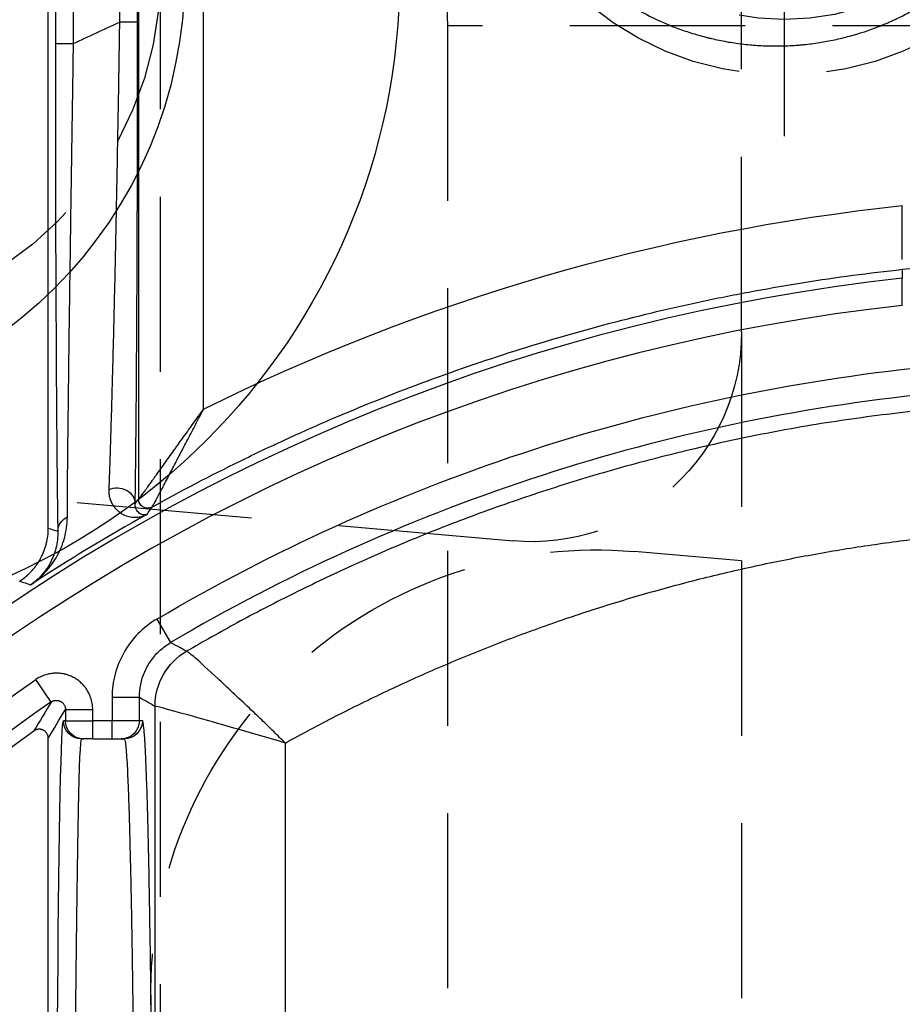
# Model space of a CAD drawing. Extents: x 2651 to 7771, y -1163 to 1075.
# Tile 428 of 490: x 5248 to 5260, y 673 to 687. Entities that reach past the tile are written whole.
import ezdxf

# ---------------------------------------------------------------- set-up
doc = ezdxf.new("R2010")
doc.units = 0
doc.header["$LTSCALE"] = 10
doc.linetypes.add('CENTER', pattern=[2, 1.25, -0.25, 0.25, -0.25])
doc.linetypes.add('HIDDEN', pattern=[0.375, 0.25, -0.125])
doc.layers.get('0').update_dxf_attribs({"linetype": 'CONTINUOUS'})
doc.layers.get('Defpoints').update_dxf_attribs({"linetype": 'CONTINUOUS'})
for name, color, linetype in [('1', 7, 'CONTINUOUS'), ('15', 7, 'CONTINUOUS'), ('97', 7, 'CONTINUOUS'), ('CEN', 1, 'CENTER'), ('COOL', 150, 'HIDDEN'), ('DIM', 3, 'CONTINUOUS'), ('HIDDEN', 6, 'HIDDEN'), ('LAYER_094', 7, 'CONTINUOUS'), ('PART', 7, 'CONTINUOUS')]:
    doc.layers.add(name, color=color, linetype=linetype)
doc.styles.get("Standard").update_dxf_attribs({"font": 'romans.shx'})
doc.dimstyles.new('MM& INCH5', dxfattribs={"dimtxt": 5, "dimasz": 2.5, "dimexe": 1, "dimexo": 0.5, "dimtad": 0, "dimrnd": 1.38778e-17, "dimzin": 9, "dimdsep": 46, "dimtxsty": 'Standard', "dimblk": 'CLOSED', "dimcen": 0, "dimclrd": 3, "dimclre": 3, "dimclrt": 3, "dimazin": 2, "dimtfac": 0.75, "dimtofl": 0, "dimtmove": 0, "dimatfit": 3, "dimfxl": 0, "dimtolj": 1, "dimarcsym": 0})

# ---------------------------------------------------------------- blocks, each defined once
blk = doc.blocks.new('DFSF')
at = {"layer": '1', "color": 7, "linetype": 'Continuous'}
for p, q in [((1247.177, 511.076), (1247.177, 526.911)), ((1247.177, 464.844), (1247.177, 508.076)), ((1247.652, 508.067), (1247.681, 508.067)), ((1247.811, 508.067), (1247.681, 508.067)), ((1247.811, 508.067), (1248.088, 508.067)), ((1248.088, 508.067), (1248.218, 508.067)), ((1248.218, 508.067), (1248.261, 508.067))]:
    blk.add_line(p, q, dxfattribs=at)
at = {"layer": '1', "color": 252, "linetype": 'Continuous'}
for p, q in [((1248.464, 526.496), (1248.464, 511.492)), ((1249.394, 512.778), (1249.394, 525.21)), ((1247.278, 519.986), (1247.278, 518.002)), ((1247.537, 518.002), (1247.537, 519.986)), ((1248.193, 519.684), (1248.193, 518.304)), ((1248.452, 518.304), (1248.452, 519.684)), ((1248.452, 518.304), (1248.193, 518.304)), ((1247.278, 518.002), (1247.537, 518.002)), ((1248.726, 509.778), (1248.923, 509.444)), ((1247.219, 508.594), (1246.998, 508.914)), ((1248.088, 508.663), (1248.088, 508.326)), ((1248.088, 508.663), (1248.477, 508.663)), ((1248.477, 508.326), (1248.477, 508.663)), ((1247.422, 508.488), (1247.422, 508.326)), ((1247.422, 508.488), (1247.811, 508.488)), ((1247.811, 508.326), (1247.811, 508.488)), ((1248.7, 508.535), (1248.7, 464.141)), ((1247.422, 508.326), (1247.393, 508.326)), ((1247.422, 508.326), (1247.811, 508.326)), ((1248.088, 508.326), (1247.811, 508.326)), ((1247.811, 508.067), (1247.811, 508.326)), ((1248.477, 508.326), (1248.088, 508.326)), ((1248.088, 508.067), (1248.088, 508.326)), ((1248.52, 508.326), (1248.477, 508.326)), ((1250.561, 464.655), (1250.561, 508.008))]:
    blk.add_line(p, q, dxfattribs=at)
at = {"layer": '1', "color": 252, "linetype": 'Continuous', "extrusion": (0, 0, -1)}
for radius, start, end in [(34.835, 64.6709, 65.8584), (28.303, 21.8464, 83.7691), (27.004, 59.4794, 83.8121), (27.205, 13.7396, 55.4175)]:
    blk.add_arc((-1262.44, 486.516), radius, start, end, dxfattribs=at)
at = {"layer": '1', "color": 252, "linetype": 'Continuous'}
for radius, start, end in [(27.914, 96.318, 158.1536), (26.615, 96.1879, 120.5206), (28.371, 119.2289, 123.1511), (26.817, 124.5825, 166.2604)]:
    blk.add_arc((1262.44, 486.516), radius, start, end, dxfattribs=at)
at = {"layer": '1', "color": 110, "linetype": 'Continuous', "extrusion": (0, 0, -1)}
blk.add_arc((-1262.44, 486.516), 27.004, 59.4794, 83.8121, dxfattribs=at)
at = {"layer": '1', "color": 7, "linetype": 'Continuous', "extrusion": (0, 0, -1)}
blk.add_arc((-1262.44, 486.516), 26.62, 13.3184, 54.4749, dxfattribs=at)
at = {"layer": '1', "color": 252, "linetype": 'Continuous', "extrusion": (0, 0, -1)}
for centre, major_axis, ratio, start_param, end_param in [((1262.458, 486.516), (29.332, 0), 1, 4.250797, 4.606841), ((1248.158, 511.423), (0.259, -0.004), 0.884561, 4.227492, 6.264475), ((1354.206, 485.58), (113.923, -1.337), 0.592064, 3.514878, 3.515984), ((1248.593, 511.492), (0.107, -0.073), 0.99988, 0.466989, 2.543887), ((1248.594, 511.493), (-0.076, 0.105), 0.998393, 3.265095, 5.341099), ((1247.572, 511.035), (-0.259, -0.004), 0.892244, 0.019327, 1.091117), ((1226.744, 486.51), (45.754, 0.004), 0.600049, 5.175368, 5.178699), ((1249.607, 508.535), (-0.452, -0.786), 0.999886, 1.049295, 2.092298), ((1249.607, 508.535), (0, 0.907), 0.99966, 4.712389, 5.75535), ((1348.798, 486.516), (107.787, 0), 0.600012, 3.481465, 3.488228), ((1247.393, 495.113), (0, 13.213), 0.008727, 4.712389, 6.283185), ((1247.652, 508.326), (0, 0.259), 0.999962, 3.141593, 4.712389), ((1247.681, 508.326), (0, 0.259), 0.999962, 3.141593, 4.712389), ((1248.218, 508.326), (0, -0.259), 0.999914, 4.712389, 6.283185), ((1248.261, 508.326), (0, -0.259), 0.999914, 4.712389, 6.283185)]:
    blk.add_ellipse(centre, major_axis=major_axis, ratio=ratio, start_param=start_param, end_param=end_param, dxfattribs=at)
at = {"layer": '1', "color": 7, "linetype": 'Continuous', "extrusion": (0, 0, -1)}
blk.add_ellipse((1247.652, 495.113), major_axis=(0, 12.954), ratio=0.008901, start_param=4.712389, end_param=6.283185, dxfattribs=at)
at = {"layer": '1', "color": 252, "linetype": 'Continuous'}
for points, knots in [([(1253.832, 523.437), (1253.805, 523.367), (1253.755, 523.228), (1253.712, 523.086), (1253.655, 522.873), (1253.625, 522.729), (1253.591, 522.511), (1253.573, 522.365), (1253.562, 522.217), (1253.558, 522.124), (1253.558, 522.105), (1253.557, 522.068), (1253.555, 522.012), (1253.555, 521.883), (1253.56, 521.772), (1253.575, 521.552), (1253.593, 521.406), (1253.632, 521.189), (1253.663, 521.044), (1253.701, 520.901), (1253.727, 520.812), (1253.733, 520.794), (1253.744, 520.759), (1253.761, 520.706), (1253.803, 520.583), (1253.87, 520.411), (1253.962, 520.21), (1254.064, 520.015), (1254.177, 519.825), (1254.26, 519.702), (1254.314, 519.627), (1254.325, 519.612), (1254.347, 519.582), (1254.358, 519.567), (1254.392, 519.522), (1254.461, 519.435), (1254.58, 519.294), (1254.732, 519.134), (1254.946, 518.932), (1255.119, 518.794), (1255.255, 518.697), (1255.27, 518.686), (1255.301, 518.665), (1255.316, 518.655), (1255.362, 518.624), (1255.456, 518.563), (1255.551, 518.506), (1255.744, 518.399), (1255.877, 518.335), (1256.08, 518.249), (1256.217, 518.196), (1256.358, 518.15), (1256.464, 518.119), (1256.5, 518.109), (1256.554, 518.095), (1256.572, 518.09), (1256.608, 518.081), (1256.699, 518.059), (1256.861, 518.025), (1257.08, 517.993), (1257.299, 517.972), (1257.52, 517.964), (1257.667, 517.966), (1257.778, 517.971), (1257.816, 517.973), (1257.871, 517.977), (1257.89, 517.979), (1257.927, 517.982), (1258.019, 517.991), (1258.185, 518.012), (1258.402, 518.052), (1258.544, 518.087), (1258.757, 518.145), (1258.897, 518.191), (1259.069, 518.259), (1259.103, 518.273), (1259.155, 518.295), (1259.172, 518.302), (1259.206, 518.318), (1259.291, 518.356), (1259.44, 518.43), (1259.632, 518.538), (1259.756, 518.618), (1259.878, 518.7), (1259.997, 518.786), (1260.112, 518.879), (1260.196, 518.951), (1260.238, 518.988), (1260.279, 519.026), (1260.306, 519.051), (1260.32, 519.064), (1260.387, 519.128), (1260.543, 519.286), (1260.685, 519.455), (1260.817, 519.632), (1260.902, 519.752), (1260.98, 519.877), (1261.036, 519.973), (1261.064, 520.021), (1261.09, 520.07), (1261.108, 520.103), (1261.117, 520.119), (1261.159, 520.202), (1261.191, 520.269), (1261.252, 520.404), (1261.308, 520.54), (1261.381, 520.748), (1261.443, 520.96), (1261.476, 521.104), (1261.506, 521.248), (1261.519, 521.321), (1261.532, 521.414), (1261.535, 521.432), (1261.539, 521.469), (1261.546, 521.524), (1261.56, 521.654), (1261.571, 521.839), (1261.572, 521.988), (1261.57, 522.063)], [0, 0, 0, 0, 0.015625, 0.03125, 0.03125, 0.0625, 0.0625, 0.078125, 0.09375, 0.09375, 0.097656, 0.097656, 0.101563, 0.109375, 0.125, 0.125, 0.15625, 0.15625, 0.171875, 0.1875, 0.1875, 0.191406, 0.191406, 0.195313, 0.203125, 0.21875, 0.234375, 0.25, 0.265625, 0.28125, 0.28125, 0.285156, 0.285156, 0.289063, 0.289063, 0.296875, 0.3125, 0.328125, 0.34375, 0.375, 0.375, 0.378906, 0.378906, 0.382813, 0.382813, 0.390625, 0.40625, 0.40625, 0.4375, 0.4375, 0.453125, 0.46875, 0.46875, 0.476563, 0.476563, 0.480469, 0.480469, 0.484375, 0.5, 0.515625, 0.53125, 0.546875, 0.5625, 0.5625, 0.570313, 0.570313, 0.574219, 0.574219, 0.578125, 0.59375, 0.609375, 0.625, 0.625, 0.65625, 0.65625, 0.664062, 0.664062, 0.667969, 0.667969, 0.671875, 0.6875, 0.703125, 0.71875, 0.71875, 0.734375, 0.75, 0.75, 0.757812, 0.761719, 0.761719, 0.765625, 0.765625, 0.78125, 0.8125, 0.8125, 0.828125, 0.84375, 0.84375, 0.851562, 0.855469, 0.855469, 0.859375, 0.859375, 0.875, 0.875, 0.890625, 0.90625, 0.921875, 0.9375, 0.9375, 0.953125, 0.953125, 0.957031, 0.957031, 0.960938, 0.96875, 0.984375, 1, 1, 1, 1]), ([(1248.417, 511.423), (1248.418, 511.464), (1248.419, 511.527), (1248.42, 511.595), (1248.42, 511.629), (1248.42, 511.64), (1248.421, 511.663), (1248.422, 511.768), (1248.424, 511.879), (1248.426, 512.087), (1248.428, 512.305), (1248.432, 512.659), (1248.434, 512.914), (1248.435, 513.079), (1248.435, 513.129), (1248.436, 513.18), (1248.436, 513.214), (1248.436, 513.231), (1248.437, 513.316), (1248.437, 513.385), (1248.439, 513.593), (1248.439, 513.736), (1248.441, 514.025), (1248.443, 514.321), (1248.445, 514.78), (1248.446, 515.097), (1248.447, 515.339), (1248.447, 515.441), (1248.447, 515.543), (1248.448, 515.585), (1248.448, 515.605), (1248.448, 515.667), (1248.448, 515.874), (1248.449, 516.249), (1248.45, 516.754), (1248.451, 517.265), (1248.451, 517.781), (1248.452, 518.129), (1248.452, 518.304)], [0, 0, 0, 0, 0.03125, 0.046875, 0.046875, 0.054688, 0.054688, 0.0625, 0.125, 0.125, 0.1875, 0.25, 0.3125, 0.3125, 0.328125, 0.335938, 0.335938, 0.34375, 0.34375, 0.375, 0.375, 0.4375, 0.4375, 0.5, 0.5625, 0.625, 0.625, 0.65625, 0.664062, 0.664062, 0.671875, 0.671875, 0.6875, 0.75, 0.8125, 0.875, 0.9375, 1, 1, 1, 1]), ([(1247.278, 518.002), (1247.278, 517.825), (1247.278, 517.471), (1247.278, 517.118), (1247.278, 516.92), (1247.278, 516.898), (1247.278, 516.854), (1247.278, 516.788), (1247.279, 516.635), (1247.279, 516.505), (1247.279, 516.246), (1247.28, 515.903), (1247.281, 515.399), (1247.282, 515.069), (1247.283, 514.742), (1247.284, 514.58), (1247.285, 514.4), (1247.285, 514.381), (1247.285, 514.341), (1247.285, 514.281), (1247.286, 514.143), (1247.287, 514.027), (1247.288, 513.796), (1247.289, 513.496), (1247.291, 513.209), (1247.293, 512.928), (1247.294, 512.792), (1247.295, 512.592), (1247.296, 512.526), (1247.297, 512.429), (1247.297, 512.397), (1247.297, 512.333), (1247.299, 512.176), (1247.301, 511.908), (1247.304, 511.691), (1247.306, 511.484), (1247.308, 511.386), (1247.31, 511.202), (1247.311, 511.116), (1247.313, 511.035)], [0, 0, 0, 0, 0.0625, 0.125, 0.125, 0.132812, 0.132812, 0.140625, 0.15625, 0.1875, 0.1875, 0.25, 0.3125, 0.375, 0.375, 0.4375, 0.4375, 0.445312, 0.445312, 0.453125, 0.46875, 0.5, 0.5, 0.5625, 0.625, 0.625, 0.6875, 0.6875, 0.71875, 0.71875, 0.734375, 0.734375, 0.75, 0.8125, 0.875, 0.875, 0.9375, 0.9375, 1, 1, 1, 1]), ([(1259.595, 512.758), (1259.203, 512.71), (1258.432, 512.616), (1257.302, 512.414), (1256.215, 512.174), (1255.174, 511.898), (1254.178, 511.59), (1253.227, 511.256), (1252.323, 510.9), (1251.465, 510.525), (1250.652, 510.135), (1249.882, 509.736), (1249.391, 509.456), (1249.15, 509.318)], [0, 0, 0, 0, 0.106788, 0.2104, 0.310836, 0.408096, 0.50218, 0.593089, 0.680822, 0.765379, 0.846761, 0.924968, 1, 1, 1, 1]), ([(1248.726, 509.778), (1248.628, 509.721), (1248.54, 509.652), (1248.383, 509.493), (1248.314, 509.402), (1248.204, 509.208), (1248.16, 509.102), (1248.103, 508.886), (1248.088, 508.776), (1248.088, 508.663)], [0, 0, 0, 0, 0.25, 0.25, 0.5, 0.5, 0.75, 0.75, 1, 1, 1, 1]), ([(1248.477, 508.663), (1248.481, 508.724), (1248.488, 508.849), (1248.548, 509.03), (1248.643, 509.196), (1248.768, 509.34), (1248.872, 509.409), (1248.923, 509.444)], [0, 0, 0, 0, 0.195655, 0.397798, 0.602201, 0.804345, 1, 1, 1, 1]), ([(1249.15, 509.318), (1249.118, 509.336), (1249.086, 509.354), (1249.01, 509.396), (1248.967, 509.42), (1248.923, 509.444)], [0, 0, 0, 0, 0.425277, 0.425277, 1, 1, 1, 1]), ([(1250.561, 508.008), (1250.505, 508.062), (1250.392, 508.173), (1250.221, 508.341), (1250.022, 508.529), (1249.806, 508.733), (1249.52, 509), (1249.237, 509.262), (1249.179, 509.3), (1249.15, 509.318)], [0, 0, 0, 0, 0.080281, 0.163991, 0.250677, 0.375232, 0.501456, 0.754816, 1, 1, 1, 1]), ([(1247.811, 508.488), (1247.811, 508.511), (1247.807, 508.558), (1247.798, 508.604), (1247.788, 508.638), (1247.785, 508.649), (1247.777, 508.671), (1247.773, 508.682), (1247.759, 508.715), (1247.748, 508.736), (1247.73, 508.766), (1247.72, 508.78), (1247.71, 508.795), (1247.703, 508.804), (1247.699, 508.809), (1247.681, 508.832), (1247.649, 508.866), (1247.613, 508.896), (1247.589, 508.913), (1247.584, 508.916), (1247.574, 508.923), (1247.569, 508.926), (1247.554, 508.935), (1247.544, 508.941), (1247.513, 508.957), (1247.491, 508.967), (1247.458, 508.979), (1247.442, 508.984), (1247.425, 508.989), (1247.413, 508.992), (1247.407, 508.993), (1247.379, 508.999), (1247.332, 509.006), (1247.285, 509.006), (1247.256, 509.005), (1247.25, 509.004), (1247.238, 509.003), (1247.221, 509.001), (1247.203, 508.998), (1247.169, 508.991), (1247.146, 508.985), (1247.113, 508.974), (1247.097, 508.968), (1247.081, 508.961), (1247.07, 508.956), (1247.065, 508.953), (1247.038, 508.94), (1247.018, 508.928), (1246.998, 508.914)], [0, 0, 0, 0, 0.0625, 0.125, 0.125, 0.15625, 0.15625, 0.1875, 0.1875, 0.25, 0.25, 0.28125, 0.296875, 0.296875, 0.3125, 0.3125, 0.375, 0.4375, 0.4375, 0.453125, 0.453125, 0.46875, 0.46875, 0.5, 0.5, 0.5625, 0.5625, 0.59375, 0.609375, 0.609375, 0.625, 0.625, 0.6875, 0.75, 0.75, 0.765625, 0.765625, 0.78125, 0.8125, 0.8125, 0.875, 0.875, 0.90625, 0.921875, 0.921875, 0.9375, 0.9375, 1, 1, 1, 1]), ([(1250.561, 508.008), (1250.117, 508.138), (1249.668, 508.268), (1248.96, 508.468), (1248.714, 508.535), (1248.7, 508.535)], [0, 0, 0, 0, 0.5, 0.5, 1, 1, 1, 1]), ([(1248.261, 508.067), (1248.265, 508.062), (1248.272, 508.052), (1248.283, 507.973), (1248.293, 507.853), (1248.303, 507.693), (1248.312, 507.498), (1248.321, 507.273), (1248.329, 507.023), (1248.337, 506.752), (1248.344, 506.464), (1248.351, 506.164), (1248.358, 505.854), (1248.364, 505.539), (1248.369, 505.221), (1248.375, 504.903), (1248.379, 504.589), (1248.387, 504.033), (1248.397, 503.181), (1248.408, 501.97), (1248.418, 500.68), (1248.425, 499.332), (1248.43, 497.943), (1248.433, 496.532), (1248.434, 495.585), (1248.434, 495.113)], [0, 0, 0, 0, 0.0407, 0.080141, 0.118322, 0.155244, 0.190907, 0.225311, 0.258455, 0.29034, 0.320965, 0.350331, 0.378438, 0.405284, 0.430872, 0.4552, 0.478268, 0.500077, 0.57338, 0.646055, 0.718101, 0.789518, 0.860307, 0.930468, 1, 1, 1, 1])]:
    blk.add_open_spline(points, degree=3, knots=knots, dxfattribs=at)
at = {"layer": '1', "color": 7, "linetype": 'Continuous'}
for points, knots in [([(1248.193, 518.304), (1248.19, 518.135), (1248.185, 517.798), (1248.177, 517.299), (1248.168, 516.804), (1248.159, 516.315), (1248.153, 515.993), (1248.149, 515.792), (1248.148, 515.752), (1248.147, 515.692), (1248.147, 515.672), (1248.146, 515.632), (1248.144, 515.533), (1248.142, 515.434), (1248.137, 515.2), (1248.131, 514.893), (1248.121, 514.447), (1248.114, 514.161), (1248.107, 513.879), (1248.104, 513.741), (1248.098, 513.538), (1248.097, 513.471), (1248.094, 513.372), (1248.093, 513.339), (1248.091, 513.274), (1248.087, 513.112), (1248.079, 512.833), (1248.073, 512.603), (1248.066, 512.382), (1248.063, 512.276), (1248.056, 512.073), (1248.053, 511.977), (1248.05, 511.874), (1248.049, 511.862), (1248.048, 511.84), (1248.048, 511.829), (1248.047, 511.795), (1248.044, 511.73), (1248.042, 511.668), (1248.041, 511.628)], [0, 0, 0, 0, 0.0625, 0.125, 0.1875, 0.25, 0.3125, 0.3125, 0.328125, 0.328125, 0.335938, 0.335938, 0.34375, 0.375, 0.375, 0.4375, 0.5, 0.5625, 0.5625, 0.625, 0.625, 0.65625, 0.65625, 0.671875, 0.671875, 0.6875, 0.75, 0.8125, 0.8125, 0.875, 0.875, 0.9375, 0.9375, 0.945312, 0.945312, 0.953125, 0.953125, 0.96875, 1, 1, 1, 1]), ([(1247.449, 511.238), (1247.449, 511.317), (1247.45, 511.401), (1247.451, 511.581), (1247.451, 511.677), (1247.453, 511.878), (1247.455, 512.09), (1247.458, 512.323), (1247.459, 512.474), (1247.46, 512.52), (1247.46, 512.567), (1247.461, 512.598), (1247.461, 512.614), (1247.462, 512.693), (1247.463, 512.757), (1247.465, 512.951), (1247.467, 513.084), (1247.47, 513.357), (1247.474, 513.636), (1247.477, 513.927), (1247.48, 514.151), (1247.482, 514.264), (1247.484, 514.398), (1247.485, 514.455), (1247.485, 514.494), (1247.485, 514.513), (1247.488, 514.688), (1247.49, 514.845), (1247.495, 515.161), (1247.499, 515.481), (1247.506, 515.969), (1247.511, 516.301), (1247.515, 516.552), (1247.517, 516.678), (1247.519, 516.805), (1247.52, 516.89), (1247.521, 516.933), (1247.524, 517.145), (1247.526, 517.316), (1247.53, 517.53), (1247.53, 517.573), (1247.531, 517.659), (1247.533, 517.788), (1247.535, 517.916), (1247.537, 518.002)], [0, 0, 0, 0, 0.0625, 0.0625, 0.125, 0.125, 0.1875, 0.25, 0.25, 0.265625, 0.273437, 0.273437, 0.28125, 0.28125, 0.3125, 0.3125, 0.375, 0.375, 0.4375, 0.5, 0.5, 0.53125, 0.546875, 0.554688, 0.554688, 0.5625, 0.5625, 0.625, 0.625, 0.6875, 0.75, 0.8125, 0.8125, 0.84375, 0.859375, 0.859375, 0.875, 0.875, 0.9375, 0.9375, 0.953125, 0.953125, 0.96875, 1, 1, 1, 1]), ([(1259.368, 514.916), (1259.368, 514.921), (1259.368, 514.926), (1259.368, 514.939), (1259.368, 514.952), (1259.368, 514.966), (1259.368, 514.975), (1259.368, 514.98), (1259.368, 515.004), (1259.368, 515.044), (1259.368, 515.109), (1259.368, 515.157), (1259.368, 515.188), (1259.368, 515.194), (1259.368, 515.207), (1259.368, 515.213), (1259.368, 515.232), (1259.368, 515.271), (1259.368, 515.338), (1259.368, 515.393), (1259.368, 515.436), (1259.368, 515.45), (1259.368, 515.479), (1259.368, 515.493), (1259.368, 515.537), (1259.368, 515.596), (1259.368, 515.655), (1259.368, 515.685)], [0, 0, 0, 0, 0.029196, 0.029196, 0.077736, 0.102006, 0.102006, 0.126277, 0.126277, 0.223357, 0.320437, 0.417518, 0.417518, 0.441788, 0.441788, 0.466058, 0.466058, 0.514598, 0.611678, 0.708759, 0.708759, 0.757299, 0.757299, 0.805839, 0.805839, 0.90292, 1, 1, 1, 1]), ([(1248.657, 511.379), (1249.071, 511.609), (1249.49, 511.827), (1250.021, 512.088), (1250.127, 512.139), (1250.287, 512.215), (1250.341, 512.24), (1250.448, 512.291), (1250.716, 512.415), (1250.985, 512.535), (1251.635, 512.814), (1252.508, 513.164), (1253.838, 513.623), (1255.191, 514.015), (1256.107, 514.232), (1256.684, 514.354), (1256.857, 514.389), (1257.031, 514.423), (1257.147, 514.445), (1257.205, 514.456), (1257.496, 514.51), (1257.729, 514.55), (1258.429, 514.662), (1258.898, 514.724), (1259.368, 514.775)], [0, 0, 0, 0, 0.125, 0.125, 0.15625, 0.15625, 0.171875, 0.171875, 0.1875, 0.25, 0.25, 0.375, 0.5, 0.625, 0.75, 0.75, 0.78125, 0.796875, 0.796875, 0.8125, 0.8125, 0.875, 0.875, 1, 1, 1, 1]), ([(1259.368, 514.26), (1259.368, 514.304), (1259.368, 514.349), (1259.368, 514.39), (1259.368, 514.432), (1259.368, 514.471), (1259.368, 514.506), (1259.368, 514.54), (1259.368, 514.57), (1259.368, 514.593), (1259.368, 514.616), (1259.368, 514.633), (1259.368, 514.637), (1259.368, 514.642), (1259.368, 514.647), (1259.368, 514.651)], [0, 0, 0, 0, 0.217528, 0.217528, 0.217528, 0.435094, 0.435094, 0.435094, 0.652047, 0.652047, 0.652047, 0.867739, 0.867739, 0.867739, 1, 1, 1, 1]), ([(1248.465, 511.493), (1248.469, 511.496), (1248.472, 511.5), (1248.475, 511.503), (1248.48, 511.51), (1248.483, 511.513), (1248.486, 511.518), (1248.489, 511.521), (1248.496, 511.53), (1248.507, 511.545), (1248.526, 511.57), (1248.54, 511.589), (1248.549, 511.601), (1248.552, 511.605), (1248.555, 511.61), (1248.561, 511.618), (1248.575, 511.637), (1248.587, 511.654), (1248.613, 511.69), (1248.631, 511.715), (1248.66, 511.755), (1248.67, 511.768), (1248.684, 511.789), (1248.689, 511.796), (1248.699, 511.81), (1248.725, 511.845), (1248.751, 511.881), (1248.793, 511.94), (1248.814, 511.97), (1248.858, 512.031), (1248.88, 512.062), (1248.924, 512.124), (1248.947, 512.156), (1248.981, 512.204), (1248.993, 512.22), (1249.016, 512.252), (1249.051, 512.301), (1249.109, 512.382), (1249.18, 512.48), (1249.227, 512.546), (1249.275, 512.612), (1249.298, 512.645), (1249.346, 512.712), (1249.37, 512.745), (1249.394, 512.778)], [0, 0, 0, 0, 0.03125, 0.0625, 0.0625, 0.078125, 0.078125, 0.09375, 0.09375, 0.125, 0.15625, 0.1875, 0.1875, 0.195312, 0.195312, 0.203125, 0.21875, 0.25, 0.25, 0.3125, 0.3125, 0.34375, 0.34375, 0.359375, 0.359375, 0.375, 0.4375, 0.4375, 0.5, 0.5, 0.5625, 0.5625, 0.625, 0.625, 0.65625, 0.65625, 0.6875, 0.75, 0.8125, 0.875, 0.875, 0.9375, 0.9375, 1, 1, 1, 1]), ([(1248.657, 511.379), (1248.66, 511.383), (1248.663, 511.387), (1248.665, 511.391), (1248.67, 511.398), (1248.672, 511.402), (1248.675, 511.407), (1248.677, 511.411), (1248.683, 511.42), (1248.691, 511.436), (1248.706, 511.463), (1248.718, 511.484), (1248.725, 511.497), (1248.727, 511.501), (1248.73, 511.506), (1248.734, 511.515), (1248.745, 511.536), (1248.755, 511.555), (1248.776, 511.593), (1248.79, 511.621), (1248.813, 511.664), (1248.821, 511.679), (1248.832, 511.701), (1248.836, 511.709), (1248.844, 511.724), (1248.864, 511.762), (1248.885, 511.801), (1248.918, 511.865), (1248.935, 511.898), (1248.969, 511.964), (1248.987, 511.998), (1249.022, 512.066), (1249.04, 512.1), (1249.067, 512.152), (1249.077, 512.17), (1249.095, 512.205), (1249.122, 512.258), (1249.168, 512.346), (1249.224, 512.453), (1249.281, 512.561), (1249.318, 512.633), (1249.347, 512.688), (1249.356, 512.706), (1249.375, 512.742), (1249.385, 512.76), (1249.394, 512.778)], [0, 0, 0, 0, 0.03125, 0.0625, 0.0625, 0.078125, 0.078125, 0.09375, 0.09375, 0.125, 0.15625, 0.1875, 0.1875, 0.195313, 0.195313, 0.203125, 0.21875, 0.25, 0.25, 0.3125, 0.3125, 0.34375, 0.34375, 0.359375, 0.359375, 0.375, 0.4375, 0.4375, 0.5, 0.5, 0.5625, 0.5625, 0.625, 0.625, 0.65625, 0.65625, 0.6875, 0.75, 0.8125, 0.875, 0.9375, 0.9375, 0.96875, 0.96875, 1, 1, 1, 1]), ([(1248.041, 511.628), (1248.04, 511.614), (1248.04, 511.601), (1248.042, 511.576), (1248.043, 511.564), (1248.049, 511.529), (1248.054, 511.507), (1248.068, 511.467), (1248.076, 511.448), (1248.09, 511.423), (1248.095, 511.414), (1248.105, 511.399), (1248.11, 511.391), (1248.127, 511.369), (1248.138, 511.356), (1248.162, 511.332), (1248.174, 511.321), (1248.2, 511.301), (1248.226, 511.283), (1248.253, 511.27), (1248.294, 511.252), (1248.322, 511.244), (1248.378, 511.234), (1248.405, 511.232), (1248.446, 511.234), (1248.46, 511.235), (1248.486, 511.24), (1248.499, 511.242), (1248.525, 511.249), (1248.544, 511.256), (1248.565, 511.265), (1248.576, 511.27), (1248.58, 511.272), (1248.586, 511.275)], [0, 0, 0, 0, 0.03125, 0.03125, 0.0625, 0.0625, 0.125, 0.125, 0.1875, 0.1875, 0.21875, 0.21875, 0.25, 0.25, 0.3125, 0.3125, 0.375, 0.375, 0.4375, 0.5, 0.5, 0.625, 0.625, 0.75, 0.75, 0.8125, 0.8125, 0.875, 0.875, 0.9375, 0.96875, 0.984375, 1, 1, 1, 1]), ([(1248.587, 511.275), (1248.583, 511.273), (1248.578, 511.272), (1248.572, 511.27), (1248.567, 511.269), (1248.56, 511.268), (1248.556, 511.267), (1248.548, 511.267), (1248.544, 511.267), (1248.531, 511.268), (1248.523, 511.27), (1248.506, 511.276), (1248.497, 511.279), (1248.48, 511.29), (1248.472, 511.296), (1248.455, 511.312), (1248.448, 511.321), (1248.437, 511.337), (1248.434, 511.343), (1248.428, 511.356), (1248.426, 511.363), (1248.421, 511.378), (1248.42, 511.386), (1248.418, 511.399), (1248.417, 511.408), (1248.417, 511.418), (1248.417, 511.423)], [0, 0, 0, 0, 0.0625, 0.0625, 0.125, 0.125, 0.1875, 0.1875, 0.25, 0.25, 0.375, 0.375, 0.5, 0.5, 0.625, 0.625, 0.75, 0.75, 0.8125, 0.8125, 0.875, 0.875, 0.9375, 0.9375, 0.96875, 1, 1, 1, 1]), ([(1246.925, 510.269), (1246.958, 510.292), (1246.99, 510.316), (1247.016, 510.337), (1247.068, 510.382), (1247.101, 510.413), (1247.14, 510.456), (1247.148, 510.464), (1247.163, 510.481), (1247.186, 510.508), (1247.207, 510.535), (1247.248, 510.591), (1247.274, 510.63), (1247.32, 510.712), (1247.341, 510.754), (1247.378, 510.843), (1247.394, 510.888), (1247.42, 510.983), (1247.43, 511.032), (1247.445, 511.133), (1247.449, 511.185), (1247.449, 511.238)], [0, 0, 0, 0, 0.0625, 0.125, 0.125, 0.25, 0.25, 0.28125, 0.28125, 0.3125, 0.375, 0.375, 0.5, 0.5, 0.625, 0.625, 0.75, 0.75, 0.875, 0.875, 1, 1, 1, 1]), ([(1246.768, 510.319), (1246.8, 510.34), (1246.86, 510.385), (1246.913, 510.436), (1246.951, 510.477), (1246.963, 510.492), (1246.981, 510.514), (1246.987, 510.521), (1246.998, 510.536), (1247.026, 510.574), (1247.07, 510.645), (1247.101, 510.713), (1247.118, 510.756), (1247.121, 510.765), (1247.128, 510.783), (1247.131, 510.792), (1247.139, 510.818), (1247.144, 510.836), (1247.158, 510.891), (1247.172, 510.964), (1247.177, 511.039), (1247.177, 511.076)], [0, 0, 0, 0, 0.125, 0.25, 0.25, 0.3125, 0.3125, 0.34375, 0.34375, 0.375, 0.5, 0.625, 0.625, 0.65625, 0.65625, 0.6875, 0.6875, 0.75, 0.75, 0.875, 1, 1, 1, 1]), ([(1247.313, 511.035), (1247.314, 510.992), (1247.312, 510.951), (1247.303, 510.87), (1247.295, 510.831), (1247.277, 510.756), (1247.265, 510.719), (1247.238, 510.649), (1247.207, 510.582), (1247.169, 510.52), (1247.138, 510.476), (1247.122, 510.455), (1247.106, 510.434), (1247.094, 510.421), (1247.088, 510.414), (1247.059, 510.381), (1247.034, 510.356), (1246.994, 510.322), (1246.974, 510.305), (1246.95, 510.287), (1246.939, 510.279), (1246.935, 510.276), (1246.931, 510.274), (1246.927, 510.271), (1246.924, 510.268)], [0, 0, 0, 0, 0.125, 0.125, 0.25, 0.25, 0.375, 0.375, 0.5, 0.625, 0.625, 0.6875, 0.71875, 0.71875, 0.75, 0.75, 0.875, 0.875, 0.9375, 0.96875, 0.984375, 0.992188, 0.992188, 1, 1, 1, 1]), ([(1247.219, 508.594), (1247.224, 508.598), (1247.229, 508.601), (1247.236, 508.604), (1247.24, 508.606), (1247.245, 508.608), (1247.253, 508.611), (1247.261, 508.614), (1247.269, 508.615), (1247.274, 508.616), (1247.279, 508.617), (1247.283, 508.617), (1247.291, 508.617), (1247.302, 508.617), (1247.314, 508.616), (1247.322, 508.614), (1247.326, 508.613), (1247.331, 508.611), (1247.339, 508.609), (1247.347, 508.605), (1247.355, 508.601), (1247.359, 508.599), (1247.363, 508.597), (1247.366, 508.594), (1247.373, 508.59), (1247.382, 508.582), (1247.39, 508.574), (1247.397, 508.565), (1247.4, 508.56), (1247.406, 508.55), (1247.409, 508.544), (1247.414, 508.534), (1247.416, 508.528), (1247.419, 508.517), (1247.421, 508.505), (1247.422, 508.494), (1247.422, 508.488)], [0, 0, 0, 0, 0.0625, 0.0625, 0.09375, 0.09375, 0.125, 0.1875, 0.1875, 0.21875, 0.21875, 0.25, 0.25, 0.3125, 0.375, 0.375, 0.40625, 0.40625, 0.4375, 0.5, 0.5, 0.53125, 0.53125, 0.5625, 0.5625, 0.625, 0.6875, 0.6875, 0.75, 0.75, 0.8125, 0.8125, 0.875, 0.875, 0.9375, 1, 1, 1, 1]), ([(1247.177, 508.076), (1247.177, 508.082), (1247.176, 508.094), (1247.173, 508.105), (1247.171, 508.113), (1247.17, 508.117), (1247.168, 508.122), (1247.165, 508.13), (1247.161, 508.138), (1247.157, 508.145), (1247.154, 508.149), (1247.151, 508.153), (1247.148, 508.156), (1247.144, 508.162), (1247.136, 508.171), (1247.126, 508.178), (1247.12, 508.183), (1247.116, 508.186), (1247.112, 508.188), (1247.104, 508.193), (1247.096, 508.196), (1247.088, 508.199), (1247.084, 508.2), (1247.079, 508.201), (1247.075, 508.202), (1247.067, 508.204), (1247.056, 508.205), (1247.044, 508.205), (1247.036, 508.205), (1247.031, 508.204), (1247.026, 508.204), (1247.017, 508.202), (1247.009, 508.2), (1247.001, 508.197), (1246.997, 508.195), (1246.993, 508.193), (1246.988, 508.191), (1246.982, 508.188), (1246.977, 508.185), (1246.972, 508.181)], [0, 0, 0, 0, 0.0625, 0.125, 0.125, 0.15625, 0.15625, 0.1875, 0.25, 0.25, 0.28125, 0.28125, 0.3125, 0.3125, 0.375, 0.4375, 0.4375, 0.46875, 0.46875, 0.5, 0.5625, 0.5625, 0.59375, 0.59375, 0.625, 0.625, 0.6875, 0.75, 0.75, 0.78125, 0.78125, 0.8125, 0.875, 0.875, 0.90625, 0.90625, 0.9375, 0.9375, 1, 1, 1, 1])]:
    blk.add_open_spline(points, degree=3, knots=knots, dxfattribs=at)
for points in [[(1259.368, 514.775), (1259.956, 514.839), (1260.546, 514.89), (1261.137, 514.928)], [(1259.368, 514.775), (1259.368, 514.734), (1259.368, 514.693), (1259.368, 514.651)], [(1248.656, 511.379), (1248.656, 511.379), (1248.657, 511.379), (1248.657, 511.379)], [(1249.15, 509.318), (1249.15, 509.318), (1249.15, 509.318), (1249.15, 509.318)], [(1248.7, 508.535), (1248.7, 508.535), (1248.7, 508.535), (1248.7, 508.535)]]:
    blk.add_open_spline(points, degree=3, dxfattribs=at)
at = {"layer": '1', "color": 252, "linetype": 'Continuous'}
for points in [[(1248.586, 511.275), (1248.61, 511.31), (1248.633, 511.344), (1248.656, 511.379)], [(1246.768, 510.319), (1246.821, 510.303), (1246.873, 510.286), (1246.925, 510.269)], [(1248.477, 508.663), (1248.551, 508.62), (1248.626, 508.578), (1248.7, 508.535)], [(1247.219, 508.594), (1247.137, 508.458), (1247.054, 508.32), (1246.972, 508.181)]]:
    blk.add_open_spline(points, degree=3, dxfattribs=at)
for points, weights in [([(1250.561, 508.008), (1253.435, 509.604), (1256.569, 510.599), (1259.838, 510.955)], [1, 0.986804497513, 0.986804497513, 1]), ([(1248.693, 495.113), (1248.693, 502.853), (1248.622, 508.326), (1248.52, 508.326)], [1, 0.804737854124, 0.804737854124, 1])]:
    blk.add_rational_spline(points, weights, degree=3, dxfattribs=at)
blk = doc.blocks.new('DFS')
at = {"layer": 'CEN'}
for p, q in [((1206.289, 508.881), (1206.289, 498.405)), ((1201.051, 503.643), (1211.527, 503.643))]:
    blk.add_line(p, q, dxfattribs=at)
at = {"layer": 'HIDDEN'}
for radius in [4.365, 3.57]:
    blk.add_circle((1206.289, 503.643), radius, dxfattribs=at)
at = {"layer": 'PART', "color": 110}
blk.add_circle((1206.289, 503.643), 1.985, dxfattribs=at)
blk = doc.blocks.new('*D42')
at = {"layer": 'Defpoints', "color": 0}
for p in [(5335.684, 924.642), (5335.684, 850.322), (5205.684, 387.642)]:
    blk.add_point(p, dxfattribs=at)
at = {"layer": 'DIM', "color": 3, "lineweight": -2}
blk.add_line((5335.684, 850.822), (5335.684, 924.642), dxfattribs=at)
at = {"layer": 'DIM', "color": 3, "insert": (5335.684, 947.648), "char_height": 5, "attachment_point": 5, "rotation": 90}
blk.add_mtext('\\A1;130 [5.118]', dxfattribs=at)
blk = doc.blocks.new('_Closed')
at = {"color": 0, "linetype": 'ByBlock', "lineweight": -2}
for p, q in [((-1, 0.1667), (0, 0)), ((-1, 0.1667), (-1, -0.1667)), ((0, 0), (-1, -0.1667)), ((0, 0), (-1, 0))]:
    blk.add_line(p, q, dxfattribs=at)
blk = doc.blocks.new('*D43')
at = {"layer": 'Defpoints', "color": 0}
for p in [(5402.684, 924.642), (5402.684, 886.162), (5205.684, 387.642)]:
    blk.add_point(p, dxfattribs=at)
at = {"layer": 'DIM', "color": 3, "lineweight": -2}
blk.add_line((5402.684, 886.662), (5402.684, 924.642), dxfattribs=at)
at = {"layer": 'DIM', "color": 3, "insert": (5402.684, 947.648), "char_height": 5, "attachment_point": 5, "rotation": 90}
blk.add_mtext('\\A1;197 [7.756]', dxfattribs=at)
blk = doc.blocks.new('*D44')
at = {"layer": 'Defpoints', "color": 0}
for p in [(5410.684, 924.642), (5405.684, 807.17), (5205.684, 387.642)]:
    blk.add_point(p, dxfattribs=at)
at = {"layer": 'DIM', "color": 3, "lineweight": -2}
for p, q in [((5410.684, 919.642), (5410.684, 924.642)), ((5405.684, 914.642), (5410.684, 919.642)), ((5405.684, 807.67), (5405.684, 914.642))]:
    blk.add_line(p, q, dxfattribs=at)
at = {"layer": 'DIM', "color": 3, "insert": (5410.684, 948.005), "char_height": 5, "attachment_point": 5, "rotation": 90}
blk.add_mtext('\\A1;200 [7.874]', dxfattribs=at)
blk = doc.blocks.new('*D45')
at = {"layer": 'Defpoints', "color": 0}
for p in [(5445.684, 924.642), (5445.684, 912.642), (5205.684, 387.642)]:
    blk.add_point(p, dxfattribs=at)
at = {"layer": 'DIM', "color": 3, "lineweight": -2}
blk.add_line((5445.684, 913.142), (5445.684, 924.642), dxfattribs=at)
at = {"layer": 'DIM', "color": 3, "insert": (5445.684, 948.005), "char_height": 5, "attachment_point": 5, "rotation": 90}
blk.add_mtext('\\A1;240 [9.449]', dxfattribs=at)
blk = doc.blocks.new('*D46')
at = {"layer": 'Defpoints', "color": 0}
for p in [(5480.684, 924.642), (5480.684, 910.642), (5205.684, 387.642)]:
    blk.add_point(p, dxfattribs=at)
at = {"layer": 'DIM', "color": 3, "lineweight": -2}
blk.add_line((5480.684, 911.142), (5480.684, 924.642), dxfattribs=at)
at = {"layer": 'DIM', "color": 3, "insert": (5480.684, 950.386), "char_height": 5, "attachment_point": 5, "rotation": 90}
blk.add_mtext('\\A1;275 [10.827]', dxfattribs=at)
blk = doc.blocks.new('*D51')
at = {"layer": 'Defpoints', "color": 0}
for p in [(5478.684, 912.642), (5493.684, 912.642), (5205.684, 387.642)]:
    blk.add_point(p, dxfattribs=at)
at = {"layer": 'DIM', "color": 3, "lineweight": -2}
blk.add_line((5479.184, 912.642), (5493.684, 912.642), dxfattribs=at)
at = {"layer": 'DIM', "color": 3, "insert": (5519.428, 912.642), "char_height": 5, "attachment_point": 5}
blk.add_mtext('\\A1;525 [20.669]', dxfattribs=at)
blk = doc.blocks.new('*D52')
at = {"layer": 'Defpoints', "color": 0}
for p in [(5507.384, 862.642), (5520.003, 862.642), (5205.684, 387.642)]:
    blk.add_point(p, dxfattribs=at)
at = {"layer": 'DIM', "color": 3, "lineweight": -2}
blk.add_line((5507.884, 862.642), (5520.003, 862.642), dxfattribs=at)
at = {"layer": 'DIM', "color": 3, "insert": (5545.747, 862.642), "char_height": 5, "attachment_point": 5}
blk.add_mtext('\\A1;475 [18.701]', dxfattribs=at)
blk = doc.blocks.new('*D53')
at = {"layer": 'Defpoints', "color": 0}
for p in [(5429.204, 859.642), (5520.003, 854.642), (5205.684, 387.642)]:
    blk.add_point(p, dxfattribs=at)
at = {"layer": 'DIM', "color": 3, "lineweight": -2}
for p, q in [((5429.704, 859.642), (5510.003, 859.642)), ((5510.003, 859.642), (5515.003, 854.642)), ((5515.003, 854.642), (5520.003, 854.642))]:
    blk.add_line(p, q, dxfattribs=at)
at = {"layer": 'DIM', "color": 3, "insert": (5545.747, 854.642), "char_height": 5, "attachment_point": 5}
blk.add_mtext('\\A1;472 [18.583]', dxfattribs=at)
blk = doc.blocks.new('*D54')
at = {"layer": 'Defpoints', "color": 0}
for p in [(5415.212, 797.642), (5500.003, 797.642), (5205.684, 387.642)]:
    blk.add_point(p, dxfattribs=at)
at = {"layer": 'DIM', "color": 3, "lineweight": -2}
blk.add_line((5415.712, 797.642), (5500.003, 797.642), dxfattribs=at)
at = {"layer": 'DIM', "color": 3, "insert": (5525.747, 797.642), "char_height": 5, "attachment_point": 5}
blk.add_mtext('\\A1;410 [16.142]', dxfattribs=at)
blk = doc.blocks.new('*D55')
at = {"layer": 'Defpoints', "color": 0}
for p in [(5358.364, 827.642), (5500.003, 827.642), (5205.684, 387.642)]:
    blk.add_point(p, dxfattribs=at)
at = {"layer": 'DIM', "color": 3, "lineweight": -2}
blk.add_line((5358.864, 827.642), (5500.003, 827.642), dxfattribs=at)
at = {"layer": 'DIM', "color": 3, "insert": (5525.747, 827.642), "char_height": 5, "attachment_point": 5}
blk.add_mtext('\\A1;440 [17.323]', dxfattribs=at)
blk = doc.blocks.new('*D56')
at = {"layer": 'Defpoints', "color": 0}
for p in [(5480.684, 762.642), (5500.003, 762.642), (5205.684, 387.642)]:
    blk.add_point(p, dxfattribs=at)
at = {"layer": 'DIM', "color": 3, "lineweight": -2}
blk.add_line((5481.184, 762.642), (5500.003, 762.642), dxfattribs=at)
at = {"layer": 'DIM', "color": 3, "insert": (5525.747, 762.642), "char_height": 5, "attachment_point": 5}
blk.add_mtext('\\A1;375 [14.764]', dxfattribs=at)
blk = doc.blocks.new('*D57')
at = {"layer": 'Defpoints', "color": 0}
for p in [(5480.685, 719.642), (5500.003, 719.642), (5205.684, 387.642)]:
    blk.add_point(p, dxfattribs=at)
at = {"layer": 'DIM', "color": 3, "lineweight": -2}
blk.add_line((5481.185, 719.642), (5500.003, 719.642), dxfattribs=at)
at = {"layer": 'DIM', "color": 3, "insert": (5525.747, 719.642), "char_height": 5, "attachment_point": 5}
blk.add_mtext('\\A1;332 [13.071]', dxfattribs=at)
blk = doc.blocks.new('*D76')
at = {"layer": 'Defpoints', "color": 0}
for p in [(5325.684, 924.642), (5325.684, 787.642), (5205.684, 387.642)]:
    blk.add_point(p, dxfattribs=at)
at = {"layer": 'DIM', "color": 3, "lineweight": -2}
blk.add_line((5325.684, 788.142), (5325.684, 924.642), dxfattribs=at)
at = {"layer": 'DIM', "color": 3, "insert": (5325.684, 947.648), "char_height": 5, "attachment_point": 5, "rotation": 90}
blk.add_mtext('\\A1;120 [4.724]', dxfattribs=at)
blk = doc.blocks.new('*D78')
at = {"layer": 'Defpoints', "color": 0}
for p in [(5325.684, 787.642), (5500.003, 787.642), (5205.684, 387.642)]:
    blk.add_point(p, dxfattribs=at)
at = {"layer": 'DIM', "color": 3, "lineweight": -2}
blk.add_line((5326.184, 787.642), (5500.003, 787.642), dxfattribs=at)
at = {"layer": 'DIM', "color": 3, "insert": (5525.747, 787.642), "char_height": 5, "attachment_point": 5}
blk.add_mtext('\\A1;400 [15.748]', dxfattribs=at)
blk = doc.blocks.new('*D298')
at = {"layer": 'Defpoints', "color": 0}
for p in [(5315.684, 924.642), (5315.684, 912.642), (5205.684, 387.642)]:
    blk.add_point(p, dxfattribs=at)
at = {"layer": 'DIM', "color": 3, "lineweight": -2}
blk.add_line((5315.684, 913.142), (5315.684, 924.642), dxfattribs=at)
at = {"layer": 'DIM', "color": 3, "insert": (5315.684, 947.648), "char_height": 5, "attachment_point": 5, "rotation": 90}
blk.add_mtext('\\A1;110 [4.331]', dxfattribs=at)
blk = doc.blocks.new('A$C069B29F4')
at = {"layer": '15', "color": 252, "linetype": 'HIDDEN'}
blk.add_line((56.1, 299.261), (48.1, 299.261), dxfattribs=at)
at = {"layer": '15', "color": 254, "linetype": 'HIDDEN'}
blk.add_line((48.1, 299.261), (48.1, 223.387), dxfattribs=at)
blk.add_arc((32.5, 299.261), 23.6, 0, 90, dxfattribs=at)
at = {"layer": '15', "color": 254, "linetype": 'HIDDEN', "extrusion": (0, 0, -1)}
blk.add_arc((-32.5, 299.261), 15.6, 90, 180, dxfattribs=at)
at = {"layer": '97', "color": 2, "linetype": 'HIDDEN'}
for p, q in [((52.3, 294.889), (52.3, 384.3)), ((52.3, 294.889), (52.3, 291.615)), ((49.039, 291.9), (16.879, 294.714)), ((52.3, 291.615), (50.768, 291.749))]:
    blk.add_line(p, q, dxfattribs=at)
at = {"layer": '97', "color": 2, "linetype": 'HIDDEN', "extrusion": (0, 0, -1)}
blk.add_arc((-49.3, 294.889), 3, 180, 275, dxfattribs=at)
at = {"layer": '97', "color": 2, "linetype": 'HIDDEN'}
for points, knots in [([(49.661, 279.097), (48.825, 279.17), (48.02, 279.407), (46.912, 279.983), (46.566, 280.209), (45.919, 280.728), (45.616, 281.024), (44.818, 281.976), (44.408, 282.723), (43.91, 284.3), (43.817, 285.147), (43.96, 286.797), (44.196, 287.612), (44.963, 289.088), (45.488, 289.745), (46.771, 290.824), (47.508, 291.227), (49.096, 291.729), (49.932, 291.822), (50.768, 291.749)], [0, 0, 0, 0, 0.125, 0.125, 0.1875, 0.1875, 0.25, 0.25, 0.375, 0.375, 0.5, 0.5, 0.625, 0.625, 0.75, 0.75, 0.875, 0.875, 1, 1, 1, 1]), ([(52.3, 291.617), (52.3, 291.613), (52.3, 291.449), (52.3, 290.834), (52.3, 290.386), (52.3, 289.278), (52.3, 288.613), (52.3, 287.517), (52.3, 287.137), (52.3, 286.345), (52.3, 285.932), (52.3, 285.11), (52.3, 284.696), (52.3, 283.863), (52.3, 283.445), (52.3, 282.247), (52.3, 281.487), (52.3, 280.541), (52.3, 280.251), (52.3, 279.754), (52.3, 279.545), (52.3, 279.035), (52.3, 278.862), (52.3, 278.869)], [0, 0, 0, 0, 0.125, 0.125, 0.25, 0.25, 0.375, 0.375, 0.4375, 0.4375, 0.5, 0.5, 0.5625, 0.5625, 0.625, 0.625, 0.75, 0.75, 0.8125, 0.8125, 0.875, 0.875, 1, 1, 1, 1])]:
    blk.add_open_spline(points, degree=3, knots=knots, dxfattribs=at)

msp = doc.modelspace()

# ---------------------------------------------------------------- linework, layer by layer
at = {"layer": 'COOL'}
msp.add_lwpolyline([(5249.684, 725.709), (5249.684, 651.642), (5246.684, 649.91), (5243.684, 651.642), (5243.684, 725.709)], dxfattribs=at)
at = {"layer": 'COOL', "linetype": 'Continuous'}
for radius in [9.42, 6.35]:
    msp.add_circle((5243.684, 687.642), radius, dxfattribs=at)
at = {"layer": 'LAYER_094', "color": 6, "linetype": 'HIDDEN'}
msp.add_circle((5244.684, 687.642), 5, dxfattribs=at)

# ---------------------------------------------------------------- block references
at = {"layer": 'DIM'}
for name, p in [('A$C069B29F4', (5205.684, 387.642)), ('DFSF', (4000.91, 168.648)), ('DFS', (4052.303, 186.92))]:
    msp.add_blockref(name, p, dxfattribs=at)

# ---------------------------------------------------------------- dimensions: what is measured, and where the dimension line sits
for feature_location, offset, dtype, picture, middle in [((5480.684, 910.642), (0, 14), 1, '*D46', (5480.684, 950.386)), ((5405.684, 807.17), (5, 117.472), 1, '*D44', (5410.684, 948.005)), ((5445.684, 912.642), (0, 12), 1, '*D45', (5445.684, 948.005)), ((5335.684, 850.322), (0, 74.32), 1, '*D42', (5335.684, 947.648)), ((5402.684, 886.162), (0, 38.48), 1, '*D43', (5402.684, 947.648)), ((5325.684, 787.642), (0, 137), 1, '*D76', (5325.684, 947.648)), ((5315.684, 912.642), (0, 12), 1, '*D298', (5315.684, 947.648)), ((5478.684, 912.642), (15, 0), 0, '*D51', (5519.428, 912.642)), ((5507.384, 862.642), (12.619, 0), 0, '*D52', (5545.747, 862.642)), ((5429.204, 859.642), (90.799, -5), 0, '*D53', (5545.747, 854.642)), ((5358.364, 827.642), (141.639, 0), 0, '*D55', (5525.747, 827.642)), ((5415.212, 797.642), (84.791, 0), 0, '*D54', (5525.747, 797.642)), ((5325.684, 787.642), (174.319, 0), 0, '*D78', (5525.747, 787.642)), ((5480.684, 762.642), (19.319, 0), 0, '*D56', (5525.747, 762.642)), ((5480.685, 719.642), (19.319, 0), 0, '*D57', (5525.747, 719.642))]:
    dim = msp.add_ordinate_dim(feature_location=feature_location, offset=offset, dtype=dtype, origin=(5205.684, 387.642), dimstyle='MM& INCH5', dxfattribs=at)
    dim.commit()
    dim.dimension.update_dxf_attribs({"geometry": picture, "text_midpoint": middle})

doc.saveas('drawing.dxf')
